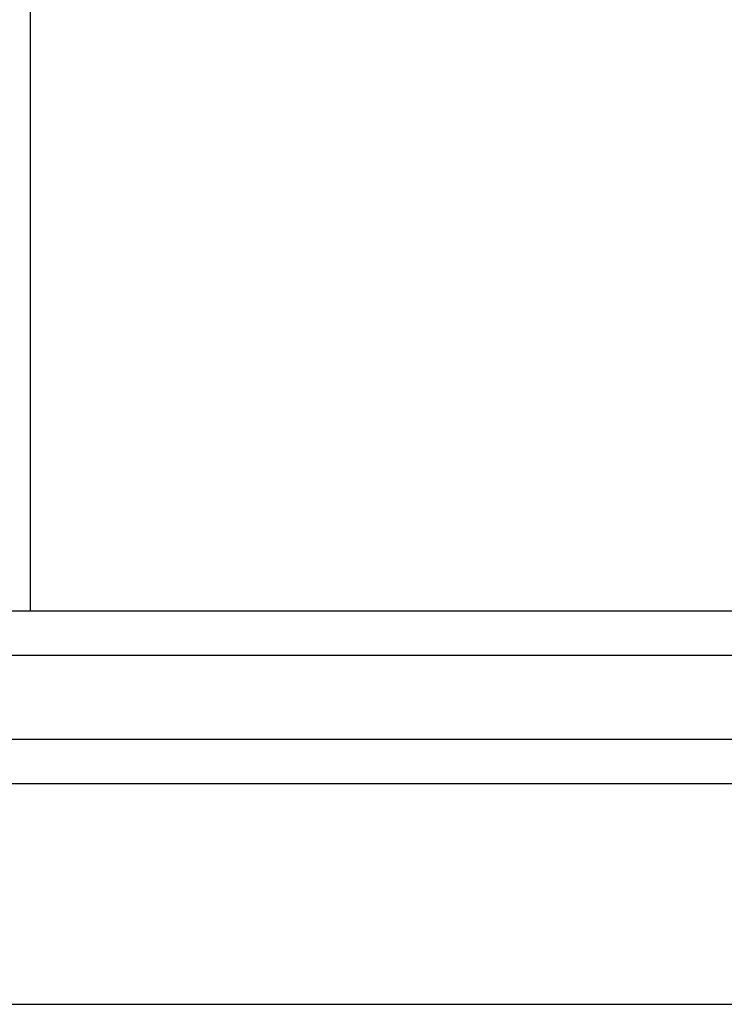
# Model space of a CAD drawing. Header units: inches. Extents: x 3 to 351, y 4 to 271.
# Tile 464 of 530: x 242.304 to 243.102, y 204.648 to 205.762. Entities that reach past the tile are written whole.
import ezdxf

# ---------------------------------------------------------------- set-up
doc = ezdxf.new("R2010")
doc.units = ezdxf.units.IN
doc.header["$LTSCALE"] = 0.5
doc.header["$MEASUREMENT"] = 0
doc.layers.add('PLOTVIEW1', color=7, linetype='Continuous')
doc.layers.add('STR_1', color=7, linetype='Continuous')

msp = doc.modelspace()

# ---------------------------------------------------------------- linework, layer by layer
at = {"layer": 'PLOTVIEW1', "color": 252, "linetype": 'Continuous'}
msp.add_line((242.3167, 205.0925, 0.0197), (242.3167, 206.1192, 0.0197), dxfattribs=at)
at = {"layer": 'PLOTVIEW1', "color": 97, "linetype": 'Continuous'}
for p, q in [((200.7517, 204.9475), (246.7517, 204.9475)), ((200.7517, 204.8975), (246.7517, 204.8975)), ((200.7517, 204.6475), (246.7517, 204.6475))]:
    msp.add_line(p, q, dxfattribs=at)
at = {"layer": 'STR_1', "color": 4, "linetype": 'Continuous'}
for p, q in [((246.7517, 205.0925), (240.2518, 205.0925)), ((246.7517, 205.0425), (240.2518, 205.0425))]:
    msp.add_line(p, q, dxfattribs=at)

doc.saveas('drawing.dxf')
